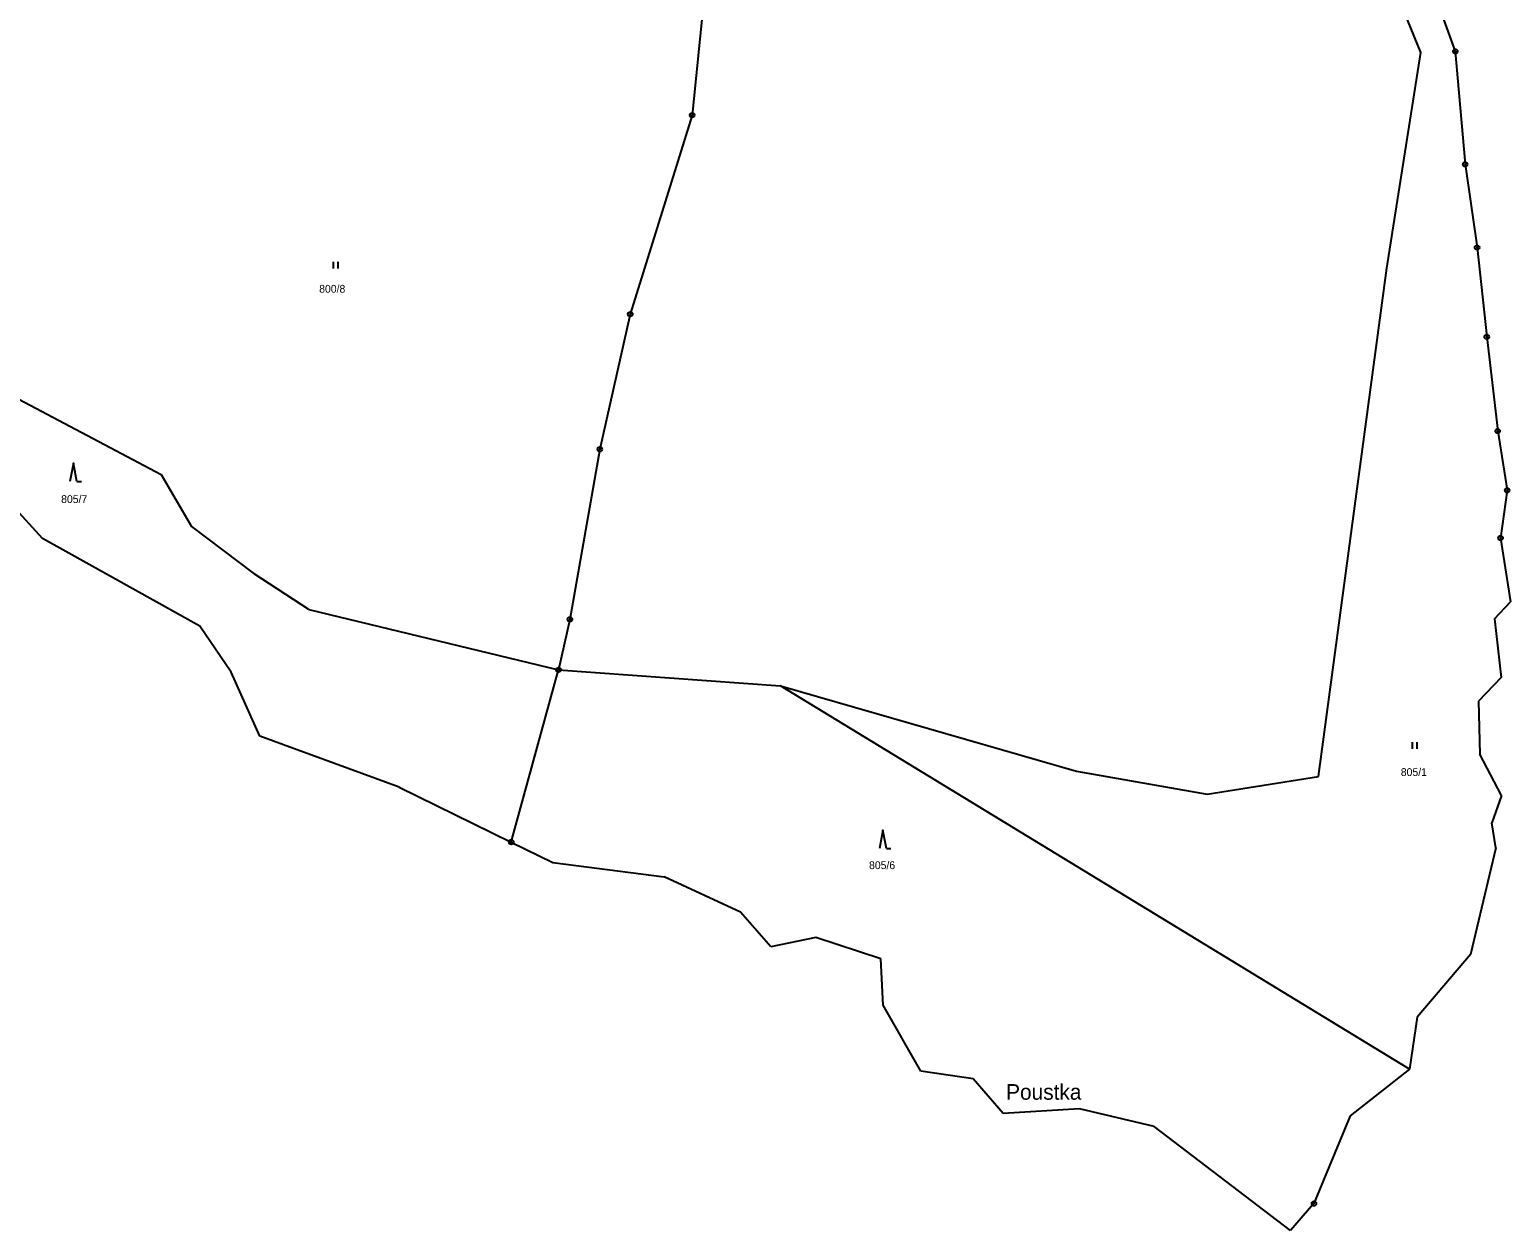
# Model space of a CAD drawing. Extents: x -754970 to -752637, y -970569 to -968179.
# Drawn here: x -753179.3 to -752856.4, y -970292.3 to -970030.4 of the extents above; entities that cross this region are included whole.
import ezdxf
from ezdxf.enums import TextEntityAlignment as Align

# ---------------------------------------------------------------- set-up
doc = ezdxf.new("R2010")
doc.units = 0
doc.header["$LTSCALE"] = 0.68
for name, color, linetype, lineweight in [('1', 7, 'Continuous', 25), ('3', 7, 'Continuous', 25), ('7', 7, 'Continuous', 13), ('8', 7, 'Continuous', 25)]:
    doc.layers.add(name, color=color, linetype=linetype, lineweight=lineweight)
doc.layers.add('2', color=7, linetype='Continuous')

msp = doc.modelspace()

# ---------------------------------------------------------------- linework, layer by layer
at = {"layer": '1'}
for p, q in [((-753028.83, -969988.54), (-753034.85, -970049.1)), ((-752876, -970035.46), (-752885.66, -970011.47)), ((-752876.69, -970012.52), (-752868.45, -970035.19)), ((-752883.38, -970082.44), (-752876, -970035.46)), ((-752868.45, -970035.19), (-752866.29, -970059.81)), ((-753034.85, -970049.1), (-753048.35, -970092.49)), ((-752866.29, -970059.81), (-752863.71, -970077.95)), ((-752863.71, -970077.95), (-752861.59, -970097.42)), ((-752898.28, -970193.29), (-752883.38, -970082.44)), ((-753048.35, -970092.49), (-753055, -970121.94)), ((-752861.59, -970097.42), (-752859.21, -970117.98)), ((-753190.89, -970106.2), (-753150.67, -970127.48)), ((-753176.49, -970141.4), (-753201.71, -970113.75)), ((-752859.21, -970117.98), (-752857.15, -970130.9)), ((-753055, -970121.94), (-753061.51, -970159.05)), ((-753150.67, -970127.48), (-753144.03, -970138.78)), ((-752857.15, -970130.9), (-752858.57, -970141.3)), ((-753144.03, -970138.78), (-753130.4, -970149.09)), ((-753142.18, -970160.55), (-753176.49, -970141.4)), ((-752858.57, -970141.3), (-752856.44, -970155.23)), ((-753118.48, -970156.87), (-753130.4, -970149.09)), ((-752859.87, -970158.94), (-752856.44, -970155.23)), ((-753118.48, -970156.87), (-753063.98, -970170.05)), ((-753135.36, -970170.55), (-753142.18, -970160.55)), ((-753061.51, -970159.05), (-753063.98, -970170.05)), ((-752859.87, -970158.94), (-752858.44, -970171.72)), ((-753129.14, -970184.49), (-753135.36, -970170.55)), ((-753074.3, -970207.61), (-753063.98, -970170.05)), ((-753063.98, -970170.05), (-753015.62, -970173.56)), ((-752878.47, -970257.09), (-753015.62, -970173.56)), ((-753015.62, -970173.56), (-752951.06, -970192.15)), ((-752858.44, -970171.72), (-752863.38, -970176.88)), ((-752863.38, -970176.88), (-752863.13, -970188.47)), ((-753098.76, -970195.61), (-753129.14, -970184.49)), ((-752858.39, -970197.47), (-752863.13, -970188.47)), ((-752951.06, -970192.15), (-752922.57, -970197.19)), ((-752922.57, -970197.19), (-752898.28, -970193.29)), ((-753098.76, -970195.61), (-753074.3, -970207.61)), ((-752858.39, -970197.47), (-752860.49, -970203.38)), ((-752859.64, -970208.89), (-752860.49, -970203.38)), ((-753074.3, -970207.61), (-753065.24, -970212.05)), ((-752859.64, -970208.89), (-752865.11, -970232.14)), ((-753065.24, -970212.05), (-753040.99, -970215.18)), ((-753024.33, -970222.9), (-753040.99, -970215.18)), ((-753017.67, -970230.44), (-753024.33, -970222.9)), ((-753007.88, -970228.42), (-753017.67, -970230.44)), ((-752993.75, -970233.1), (-753007.88, -970228.42)), ((-752865.11, -970232.14), (-752876.77, -970245.75)), ((-752993.18, -970243.15), (-752993.75, -970233.1)), ((-752985, -970257.57), (-752993.18, -970243.15)), ((-752876.77, -970245.75), (-752878.47, -970257.09)), ((-752973.58, -970259.22), (-752985, -970257.57)), ((-752878.47, -970257.09), (-752891.38, -970267.29)), ((-752967.01, -970266.82), (-752973.58, -970259.22)), ((-752950.4, -970265.79), (-752967.01, -970266.82)), ((-752934.1, -970269.59), (-752950.4, -970265.79)), ((-752891.38, -970267.29), (-752899.27, -970286.43)), ((-752904.41, -970292.28), (-752934.1, -970269.59)), ((-752899.27, -970286.43), (-752904.41, -970292.28))]:
    msp.add_line(p, q, dxfattribs=at)
at = {"layer": '3'}
for p, q in [((-753113.051, -970082.55), (-753113.051, -970081.05)), ((-753112.05, -970082.55), (-753112.05, -970081.05)), ((-753169.04, -970129), (-753168.044, -970129)), ((-752877.751, -970187.3), (-752877.751, -970185.8)), ((-752876.75, -970187.3), (-752876.75, -970185.8)), ((-752992.51, -970209), (-752991.514, -970209))]:
    msp.add_line(p, q, dxfattribs=at)
for points in [[(-753169.04, -970129), (-753169.79, -970125), (-753170.54, -970129)], [(-752992.51, -970209), (-752993.26, -970205), (-752994.01, -970209)]]:
    msp.add_lwpolyline(points, dxfattribs=at)
at = {"layer": '8'}
for centre, radius in [((-752868.45, -970035.1899), 0.5), ((-752868.45, -970035.1899), 0.0303), ((-753034.85, -970049.0999), 0.5), ((-753034.85, -970049.0999), 0.0303), ((-752866.29, -970059.8099), 0.5), ((-752866.29, -970059.8099), 0.0303), ((-752863.71, -970077.9499), 0.5), ((-752863.71, -970077.9499), 0.0303), ((-753048.35, -970092.4899), 0.5), ((-753048.35, -970092.4899), 0.0303), ((-752861.59, -970097.4199), 0.5), ((-752861.59, -970097.4199), 0.0303), ((-752859.21, -970117.9799), 0.5), ((-752859.21, -970117.9799), 0.0303), ((-753055, -970121.9399), 0.5), ((-753055, -970121.9399), 0.0303), ((-752857.15, -970130.8999), 0.5), ((-752857.15, -970130.8999), 0.0303), ((-752858.57, -970141.2999), 0.5), ((-752858.57, -970141.2999), 0.0303), ((-753061.51, -970159.0499), 0.5), ((-753061.51, -970159.0499), 0.0303), ((-753063.98, -970170.0499), 0.5), ((-753063.98, -970170.0499), 0.0303), ((-753074.3, -970207.6099), 0.5), ((-753074.3, -970207.6099), 0.0303), ((-752899.27, -970286.4299), 0.5), ((-752899.27, -970286.4299), 0.0303)]:
    msp.add_circle(centre, radius, dxfattribs=at)

# ---------------------------------------------------------------- texts
at = {"layer": '2'}
for s, p in [('800/8', (-753113.34, -970087.805)), ('805/7', (-753169.61, -970133.665)), ('805/1', (-752877.49, -970193.195)), ('805/6', (-752993.44, -970213.495))]:
    msp.add_text(s, height=1.7, dxfattribs=at).set_placement(p, align=Align.CENTER)
at = {"layer": '7'}
msp.add_text('Poustka', height=3.4, dxfattribs=at).set_placement((-752966.4, -970263.79))

doc.saveas('drawing.dxf')
